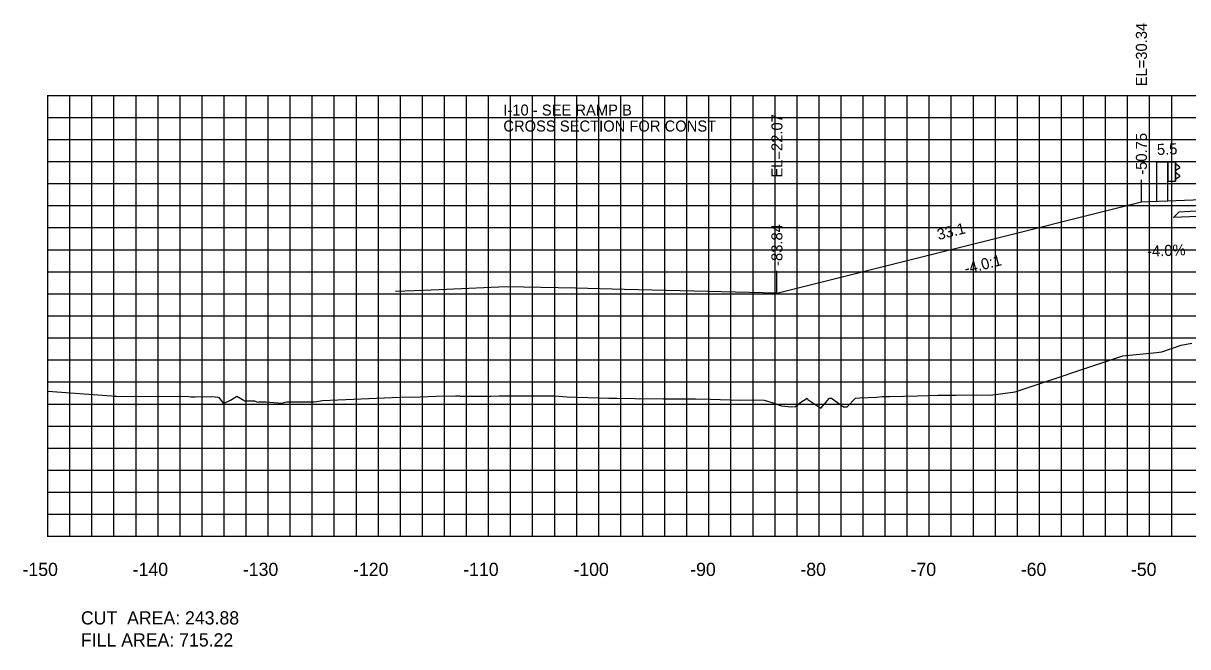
# Model space of a CAD drawing. Extents: x 1800880 to 1818864, y 245271 to 250560.
# Drawn here: x 1807578.8 to 1807684.5, y 250154.4 to 250211 of the extents above; entities that cross this region are included whole.
import ezdxf

# ---------------------------------------------------------------- set-up
doc = ezdxf.new("R2010")
doc.units = 0
for name, color, linetype in [('ANNO-TXT', 7, 'Continuous'), ('CL-CNST', 7, 'Continuous'), ('CLOSURE', 7, 'Continuous'), ('DESIGN - DRAINAGE - Bridges', 7, 'Continuous'), ('DRAINAGETXT', 7, 'Continuous'), ('EPTEXT', 7, 'Continuous'), ('Level 37', 7, 'Continuous'), ('Level 46', 7, 'Continuous'), ('Level 62', 7, 'Continuous'), ('SHT-BDR', 7, 'Continuous'), ('SHT-BNDRY', 7, 'Continuous')]:
    doc.layers.add(name, color=color, linetype=linetype)

msp = doc.modelspace()

# ---------------------------------------------------------------- linework, layer by layer
at = {"layer": 'CL-CNST'}
msp.add_lwpolyline([(1807581, 250177.59), (1807586.77, 250177.16), (1807587.02, 250177.14), (1807587.1, 250177.14), (1807587.24, 250177.13), (1807587.24, 250177.14), (1807593.76, 250177.1), (1807593.99, 250177.08), (1807594.15, 250177.08), (1807594.15, 250177.08), (1807594.16, 250177.08), (1807594.17, 250177.08), (1807594.3, 250177.08), (1807594.36, 250177.08), (1807595.83, 250177.12), (1807596.2, 250177.09), (1807596.49, 250177.06), (1807596.95, 250176.48), (1807597.01, 250176.51), (1807597.58, 250176.79), (1807598.16, 250177.13), (1807598.88, 250176.73), (1807599.77, 250176.72), (1807600.04, 250176.6), (1807600.15, 250176.63), (1807600.78, 250176.63), (1807602.23, 250176.51), (1807602.55, 250176.6), (1807602.68, 250176.64), (1807604, 250176.64), (1807605.16, 250176.63), (1807605.4, 250176.67), (1807605.92, 250176.75), (1807612.95, 250177.04), (1807614.8, 250177.08), (1807616.24, 250177.14), (1807618, 250177.16), (1807618.37, 250177.17), (1807618.43, 250177.15), (1807618.8, 250177.14), (1807619.09, 250177.15), (1807621.16, 250177.13), (1807621.18, 250177.13), (1807621.2, 250177.13), (1807621.97, 250177.16), (1807624.14, 250177.17), (1807624.47, 250177.17), (1807625.51, 250177.16), (1807627.03, 250177.16), (1807628.11, 250177.09), (1807631.91, 250176.97), (1807632.65, 250176.97), (1807634.3, 250176.92), (1807634.7, 250176.9), (1807634.81, 250176.92), (1807636.88, 250176.91), (1807637.21, 250176.9), (1807638.23, 250176.89), (1807639.77, 250176.91), (1807641.15, 250176.87), (1807643.8, 250176.79), (1807645.07, 250176.81), (1807646, 250176.77), (1807646.62, 250176.6), (1807647.58, 250176.28), (1807648.5, 250176.18), (1807648.86, 250176.21), (1807649.08, 250176.36), (1807649.25, 250176.55), (1807649.92, 250176.97), (1807649.97, 250176.84), (1807651.08, 250176.13), (1807651.15, 250176.05), (1807651.17, 250176.07), (1807651.19, 250176.09), (1807651.95, 250176.96), (1807652.11, 250176.97), (1807652.66, 250176.57), (1807653.21, 250176.17), (1807653.54, 250176.19), (1807654.31, 250176.97), (1807654.69, 250176.99), (1807656.17, 250177.05), (1807656.74, 250177.1), (1807657.39, 250177.1), (1807659.92, 250177.17), (1807661.77, 250177.23), (1807663.45, 250177.23), (1807665.29, 250177.26), (1807666.56, 250177.23), (1807668.78, 250177.55), (1807678.57, 250180.79), (1807681.61, 250181.11), (1807682.1, 250181.16), (1807683.85, 250181.78), (1807684.84, 250181.96)], dxfattribs=at)
at = {"layer": 'CLOSURE'}
for p, q in [((1807681.61, 250198.39), (1807681.61, 250194.83)), ((1807681.61, 250198.39), (1807683.36, 250198.39)), ((1807682.61, 250198.39), (1807682.61, 250194.87)), ((1807682.66, 250198.39), (1807682.66, 250196.64)), ((1807683.31, 250198.39), (1807683.31, 250196.64)), ((1807683.36, 250198.39), (1807683.36, 250196.64)), ((1807683.36, 250198.24), (1807683.73, 250197.94)), ((1807683.73, 250197.87), (1807683.36, 250197.59)), ((1807683.36, 250197.45), (1807683.73, 250197.15)), ((1807682.61, 250196.64), (1807683.36, 250196.64)), ((1807683.73, 250197.08), (1807683.36, 250196.79))]:
    msp.add_line(p, q, dxfattribs=at)
for centre in [(1807683.69, 250197.91), (1807683.69, 250197.11)]:
    msp.add_arc(centre, 0.05, 313.3792, 45, dxfattribs=at)
at = {"layer": 'DESIGN - DRAINAGE - Bridges'}
for p, q in [((1807580.94, 250204.43), (1807581, 250204.43)), ((1807581, 250164.43), (1807581, 250204.43)), ((1807580.94, 250194.43), (1807581, 250194.43)), ((1807580.94, 250184.43), (1807581, 250184.43)), ((1807580.94, 250174.43), (1807581, 250174.43)), ((1807580.94, 250164.43), (1807581, 250164.43)), ((1807581, 250164.43), (1807881, 250164.43)), ((1807581, 250164.37), (1807581, 250164.43)), ((1807591, 250164.37), (1807591, 250164.43)), ((1807601, 250164.37), (1807601, 250164.43)), ((1807611, 250164.37), (1807611, 250164.43)), ((1807621, 250164.37), (1807621, 250164.43)), ((1807631, 250164.37), (1807631, 250164.43)), ((1807641, 250164.37), (1807641, 250164.43)), ((1807651, 250164.37), (1807651, 250164.43)), ((1807661, 250164.37), (1807661, 250164.43)), ((1807671, 250164.37), (1807671, 250164.43)), ((1807681, 250164.37), (1807681, 250164.43))]:
    msp.add_line(p, q, dxfattribs=at)
at = {"layer": 'Level 37'}
for p, q in [((1807680.25, 250194.77), (1807680.25, 250196.77)), ((1807647.17, 250186.5), (1807647.17, 250188.5))]:
    msp.add_line(p, q, dxfattribs=at)
at = {"layer": 'Level 46'}
for p, q in [((1807581, 250204.43), (1807881, 250204.43)), ((1807581, 250164.43), (1807581, 250204.43)), ((1807583, 250164.43), (1807583, 250204.43)), ((1807585, 250164.43), (1807585, 250204.43)), ((1807587, 250164.43), (1807587, 250204.43)), ((1807589, 250164.43), (1807589, 250204.43)), ((1807591, 250164.43), (1807591, 250204.43)), ((1807593, 250164.43), (1807593, 250204.43)), ((1807595, 250164.43), (1807595, 250204.43)), ((1807597, 250164.43), (1807597, 250204.43)), ((1807599, 250164.43), (1807599, 250204.43)), ((1807601, 250164.43), (1807601, 250204.43)), ((1807603, 250164.43), (1807603, 250204.43)), ((1807605, 250164.43), (1807605, 250204.43)), ((1807607, 250164.43), (1807607, 250204.43)), ((1807609, 250164.43), (1807609, 250204.43)), ((1807611, 250164.43), (1807611, 250204.43)), ((1807613, 250164.43), (1807613, 250204.43)), ((1807615, 250164.43), (1807615, 250204.43)), ((1807617, 250164.43), (1807617, 250204.43)), ((1807619, 250164.43), (1807619, 250204.43)), ((1807621, 250164.43), (1807621, 250204.43)), ((1807623, 250164.43), (1807623, 250204.43)), ((1807625, 250164.43), (1807625, 250204.43)), ((1807627, 250164.43), (1807627, 250204.43)), ((1807629, 250164.43), (1807629, 250204.43)), ((1807631, 250164.43), (1807631, 250204.43)), ((1807633, 250164.43), (1807633, 250204.43)), ((1807635, 250164.43), (1807635, 250204.43)), ((1807637, 250164.43), (1807637, 250204.43)), ((1807639, 250164.43), (1807639, 250204.43)), ((1807641, 250164.43), (1807641, 250204.43)), ((1807643, 250164.43), (1807643, 250204.43)), ((1807645, 250164.43), (1807645, 250204.43)), ((1807647, 250164.43), (1807647, 250204.43)), ((1807649, 250164.43), (1807649, 250204.43)), ((1807651, 250164.43), (1807651, 250204.43)), ((1807653, 250164.43), (1807653, 250204.43)), ((1807655, 250164.43), (1807655, 250204.43)), ((1807657, 250164.43), (1807657, 250204.43)), ((1807659, 250164.43), (1807659, 250204.43)), ((1807661, 250164.43), (1807661, 250204.43)), ((1807663, 250164.43), (1807663, 250204.43)), ((1807665, 250164.43), (1807665, 250204.43)), ((1807667, 250164.43), (1807667, 250204.43)), ((1807669, 250164.43), (1807669, 250204.43)), ((1807671, 250164.43), (1807671, 250204.43)), ((1807673, 250164.43), (1807673, 250204.43)), ((1807675, 250164.43), (1807675, 250204.43)), ((1807677, 250164.43), (1807677, 250204.43)), ((1807679, 250164.43), (1807679, 250204.43)), ((1807681, 250164.43), (1807681, 250204.43)), ((1807683, 250164.43), (1807683, 250204.43)), ((1807581, 250202.43), (1807881, 250202.43)), ((1807581, 250200.43), (1807881, 250200.43)), ((1807581, 250198.43), (1807881, 250198.43)), ((1807581, 250196.43), (1807881, 250196.43)), ((1807581, 250194.43), (1807881, 250194.43)), ((1807581, 250192.43), (1807881, 250192.43)), ((1807581, 250190.43), (1807881, 250190.43)), ((1807581, 250188.43), (1807881, 250188.43)), ((1807581, 250186.43), (1807881, 250186.43)), ((1807581, 250184.43), (1807881, 250184.43)), ((1807581, 250182.43), (1807881, 250182.43)), ((1807581, 250180.43), (1807881, 250180.43)), ((1807581, 250178.43), (1807881, 250178.43)), ((1807581, 250176.43), (1807881, 250176.43)), ((1807581, 250174.43), (1807881, 250174.43)), ((1807581, 250172.43), (1807881, 250172.43)), ((1807581, 250170.43), (1807881, 250170.43)), ((1807581, 250168.43), (1807881, 250168.43)), ((1807581, 250166.43), (1807881, 250166.43)), ((1807581, 250164.43), (1807881, 250164.43))]:
    msp.add_line(p, q, dxfattribs=at)
at = {"layer": 'Level 62'}
for points in [[(1807647.17, 250186.5), (1807680.25, 250194.77), (1807685.75, 250194.99), (1807694.68, 250195.35), (1807694.75, 250195.42), (1807695.75, 250195.46), (1807707.75, 250195.22), (1807719.75, 250194.95), (1807729.75, 250194.55), (1807732.25, 250194.23), (1807732.25, 250192.85), (1807732.25, 250194.77), (1807749.63, 250195.46), (1807761.64, 250195.22), (1807769.02, 250195.06), (1807781.02, 250194.79), (1807782.02, 250194.75), (1807782.09, 250194.68), (1807791.02, 250194.32), (1807793.02, 250194.24), (1807796.53, 250194.1), (1807830.23, 250185.68), (1807834.73, 250185.68)], [(1807612.55, 250186.66), (1807615.09, 250186.77), (1807617.17, 250186.86), (1807622.61, 250187.1), (1807628.9, 250186.96), (1807633.35, 250186.85), (1807647.18, 250186.51)]]:
    msp.add_lwpolyline(points, dxfattribs=at)
at = {"layer": 'SHT-BNDRY'}
msp.add_lwpolyline([(1807732.25, 250193.35), (1807732.25, 250192.85), (1807719.75, 250193.35), (1807707.75, 250193.62), (1807695.75, 250193.86), (1807683.16, 250193.36), (1807683.68, 250193.88), (1807684.68, 250193.92), (1807695.75, 250194.36), (1807707.75, 250194.12), (1807719.75, 250193.85)], close=True, dxfattribs=at)

# ---------------------------------------------------------------- texts
for s, p in [('-150', (1807578.7, 250160.83)), ('-140', (1807588.7, 250160.83)), ('-130', (1807598.7, 250160.83)), ('-120', (1807608.7, 250160.83)), ('-110', (1807618.7, 250160.83)), ('-100', (1807628.7, 250160.83)), ('-90', (1807639.3, 250160.83)), ('-80', (1807649.3, 250160.83)), ('-70', (1807659.3, 250160.83)), ('-60', (1807669.3, 250160.83)), ('-50', (1807679.3, 250160.83))]:
    msp.add_text(s, height=1.2).set_placement(p)
at = {"layer": 'ANNO-TXT'}
for s, rotation, p in [('5.5', 2.2906, (1807681.68, 250199.02)), ('33.1', 14.0362, (1807661.84, 250191.3)), ('-4.0%', 2.2906, (1807680.79, 250189.79))]:
    msp.add_text(s, height=1, rotation=rotation, dxfattribs=at).set_placement(p)
at = {"layer": 'DESIGN - DRAINAGE - Bridges'}
msp.add_text('-', height=0.0001, dxfattribs=at).set_placement((1807581, 250164.43))
at = {"layer": 'DRAINAGETXT'}
for s, p in [('CUT  AREA: 243.88', (1807584, 250156.43)), ('FILL AREA: 715.22', (1807584, 250154.43))]:
    msp.add_text(s, height=1.2, dxfattribs=at).set_placement(p)
at = {"layer": 'EPTEXT'}
for s, p in [('I-10 - SEE RAMP B', (1807622.34, 250202.6)), ('CROSS SECTION FOR CONST ', (1807622.34, 250201.15))]:
    msp.add_text(s, height=1, dxfattribs=at).set_placement(p)
at = {"layer": 'Level 37'}
msp.add_text('-4.0:1', height=1, rotation=14.0362, dxfattribs=at).set_placement((1807664.32, 250188.21))
at = {"layer": 'SHT-BDR'}
for s, p in [('EL=30.34', (1807680.75, 250205.25)), ('EL=22.07', (1807647.67, 250196.97)), ('-50.75', (1807680.75, 250197.23)), ('-83.84', (1807647.67, 250188.96))]:
    msp.add_text(s, height=1, rotation=90, dxfattribs=at).set_placement(p)

doc.saveas('drawing.dxf')
